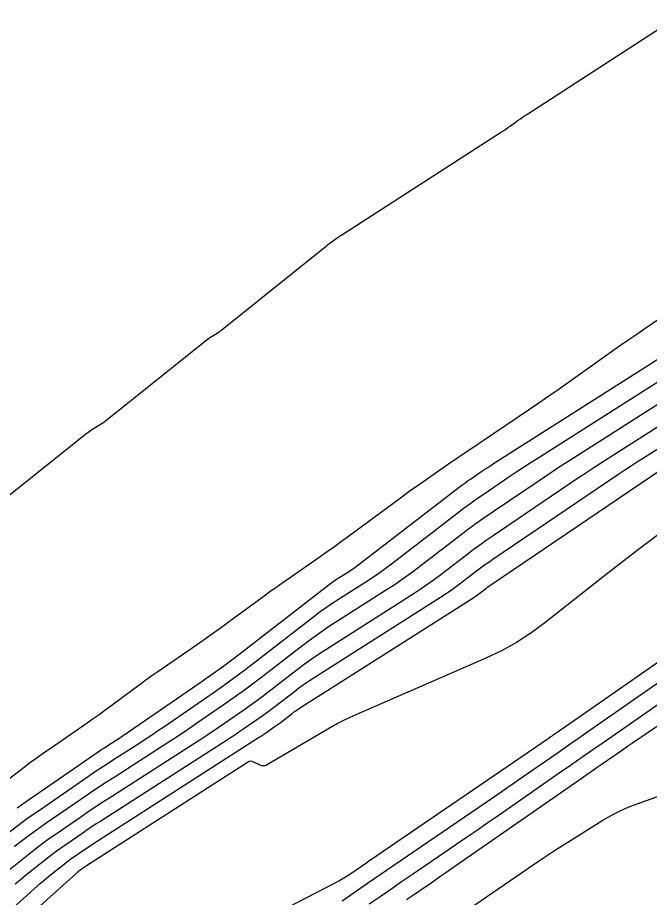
# Model space of a CAD drawing. Extents: x 1768942 to 1774819, y 723037 to 732099.
# Drawn here: x 1770796.8 to 1770857.2, y 726779 to 726863.2 of the extents above; entities that cross this region are included whole.
import ezdxf

# ---------------------------------------------------------------- set-up
doc = ezdxf.new("R2010")
doc.units = 0
doc.layers.add('R_Contours', color=7, linetype='Continuous')

msp = doc.modelspace()

# ---------------------------------------------------------------- linework, layer by layer
at = {"layer": 'R_Contours'}
for points in [[(1770794.03, 726815.963), (1770803.464, 726823.452), (1770803.604, 726823.559), (1770803.747, 726823.662), (1770803.893, 726823.761), (1770804.043, 726823.855), (1770804.647, 726824.223), (1770804.796, 726824.317), (1770804.942, 726824.416), (1770805.085, 726824.52), (1770805.225, 726824.628), (1770814.939, 726832.386), (1770815.052, 726832.473), (1770815.168, 726832.557), (1770815.287, 726832.637), (1770815.408, 726832.712), (1770815.899, 726833.007), (1770816.02, 726833.083), (1770816.138, 726833.163), (1770816.254, 726833.246), (1770816.367, 726833.334), (1770826.343, 726841.359), (1770826.454, 726841.446), (1770826.566, 726841.532), (1770826.679, 726841.617), (1770826.793, 726841.7), (1770827.252, 726842.03), (1770827.367, 726842.111), (1770827.483, 726842.191), (1770827.6, 726842.27), (1770827.718, 726842.347), (1770843.104, 726852.257), (1770843.307, 726852.39), (1770843.508, 726852.525), (1770843.708, 726852.663), (1770843.907, 726852.803), (1770844.696, 726853.369), (1770844.894, 726853.51), (1770845.094, 726853.647), (1770845.295, 726853.783), (1770845.498, 726853.916), (1770859.824, 726863.185)], [(1770796.757, 726787.58), (1770797.936, 726788.406), (1770804.59, 726792.985), (1770804.822, 726793.143), (1770805.056, 726793.3), (1770805.29, 726793.454), (1770805.526, 726793.607), (1770806.473, 726794.214), (1770806.709, 726794.367), (1770806.944, 726794.522), (1770807.177, 726794.679), (1770807.41, 726794.837), (1770814.042, 726799.411), (1770815.219, 726800.235), (1770816.384, 726801.074), (1770817.537, 726801.93), (1770818.679, 726802.801), (1770826.601, 726808.936), (1770826.833, 726809.112), (1770827.069, 726809.282), (1770827.309, 726809.447), (1770827.553, 726809.606), (1770828.536, 726810.231), (1770828.78, 726810.39), (1770829.02, 726810.555), (1770829.256, 726810.724), (1770829.489, 726810.9), (1770839.038, 726818.257), (1770839.304, 726818.458), (1770839.573, 726818.655), (1770839.844, 726818.848), (1770840.119, 726819.037), (1770841.223, 726819.784), (1770841.5, 726819.97), (1770841.778, 726820.154), (1770842.057, 726820.336), (1770842.338, 726820.516), (1770872.564, 726839.727)], [(1770794.848, 726789.528), (1770797.428, 726791.479), (1770798.04, 726791.936), (1770798.657, 726792.387), (1770799.278, 726792.831), (1770799.905, 726793.269), (1770803.447, 726795.713), (1770804.019, 726796.111), (1770804.587, 726796.514), (1770805.152, 726796.923), (1770805.713, 726797.336), (1770807.949, 726799), (1770808.51, 726799.414), (1770809.074, 726799.823), (1770809.642, 726800.226), (1770810.213, 726800.625), (1770813.996, 726803.241), (1770814.768, 726803.779), (1770815.536, 726804.322), (1770816.3, 726804.87), (1770817.06, 726805.424), (1770820.259, 726807.772), (1770820.936, 726808.265), (1770821.616, 726808.753), (1770822.299, 726809.237), (1770822.986, 726809.717), (1770825.739, 726811.625), (1770826.425, 726812.104), (1770827.108, 726812.589), (1770827.787, 726813.08), (1770828.462, 726813.575), (1770833.432, 726817.251), (1770833.958, 726817.637), (1770834.487, 726818.019), (1770835.019, 726818.398), (1770835.554, 726818.772), (1770837.698, 726820.263), (1770838.234, 726820.634), (1770838.773, 726821.004), (1770839.313, 726821.371), (1770839.854, 726821.735), (1770844.692, 726824.981), (1770845.677, 726825.647), (1770846.657, 726826.318), (1770847.634, 726826.996), (1770848.606, 726827.68), (1770853.626, 726831.236), (1770854.393, 726831.777), (1770855.162, 726832.314), (1770855.934, 726832.847), (1770856.708, 726833.376), (1770859.81, 726835.487)], [(1770795.85, 726785.167), (1770796.814, 726785.896), (1770797.791, 726786.607), (1770798.781, 726787.302), (1770803.575, 726790.6), (1770804.169, 726791.006), (1770804.766, 726791.406), (1770805.367, 726791.802), (1770805.97, 726792.192), (1770808.392, 726793.745), (1770808.995, 726794.136), (1770809.596, 726794.532), (1770810.193, 726794.933), (1770810.787, 726795.339), (1770815.504, 726798.592), (1770816.483, 726799.277), (1770817.452, 726799.975), (1770818.411, 726800.687), (1770819.36, 726801.411), (1770825.152, 726805.896), (1770825.747, 726806.346), (1770826.352, 726806.782), (1770826.967, 726807.204), (1770827.593, 726807.612), (1770830.113, 726809.216), (1770830.738, 726809.624), (1770831.353, 726810.045), (1770831.959, 726810.48), (1770832.556, 726810.929), (1770838.81, 726815.747), (1770839.429, 726816.217), (1770840.055, 726816.677), (1770840.688, 726817.127), (1770841.328, 726817.567), (1770843.903, 726819.31), (1770844.549, 726819.743), (1770845.197, 726820.172), (1770845.848, 726820.595), (1770846.503, 726821.015), (1770869.78, 726835.81)], [(1770796.483, 726783.865), (1770797.253, 726784.469), (1770798.033, 726785.059), (1770798.825, 726785.635), (1770799.626, 726786.197), (1770802.853, 726788.418), (1770803.662, 726788.97), (1770804.475, 726789.515), (1770805.293, 726790.053), (1770806.115, 726790.585), (1770810.654, 726793.497), (1770811.454, 726794.015), (1770812.249, 726794.539), (1770813.041, 726795.07), (1770813.827, 726795.608), (1770816.966, 726797.772), (1770817.746, 726798.319), (1770818.519, 726798.876), (1770819.284, 726799.443), (1770820.042, 726800.021), (1770823.836, 726802.96), (1770824.727, 726803.633), (1770825.633, 726804.286), (1770826.554, 726804.918), (1770827.489, 726805.528), (1770831.908, 726808.34), (1770832.806, 726808.926), (1770833.69, 726809.531), (1770834.56, 726810.156), (1770835.417, 726810.801), (1770838.816, 726813.42), (1770839.67, 726814.068), (1770840.535, 726814.702), (1770841.409, 726815.323), (1770842.292, 726815.931), (1770846.584, 726818.835), (1770847.597, 726819.516), (1770848.616, 726820.189), (1770849.639, 726820.855), (1770850.668, 726821.514), (1770866.996, 726831.892)], [(1770795.01, 726780.866), (1770798.067, 726783.309), (1770798.656, 726783.771), (1770799.253, 726784.223), (1770799.858, 726784.663), (1770800.471, 726785.093), (1770802.939, 726786.791), (1770803.557, 726787.213), (1770804.179, 726787.63), (1770804.805, 726788.042), (1770805.433, 726788.449), (1770813.717, 726793.762), (1770814.314, 726794.148), (1770814.908, 726794.54), (1770815.498, 726794.936), (1770816.085, 726795.338), (1770818.427, 726796.953), (1770819.01, 726797.361), (1770819.587, 726797.776), (1770820.158, 726798.2), (1770820.723, 726798.632), (1770823.555, 726800.825), (1770824.22, 726801.327), (1770824.896, 726801.814), (1770825.584, 726802.286), (1770826.282, 726802.741), (1770834.751, 726808.131), (1770835.402, 726808.555), (1770836.043, 726808.994), (1770836.673, 726809.447), (1770837.294, 726809.915), (1770839.758, 726811.813), (1770840.377, 726812.282), (1770841.004, 726812.742), (1770841.637, 726813.193), (1770842.278, 726813.633), (1770850.273, 726819.043), (1770851.149, 726819.632), (1770852.03, 726820.214), (1770852.915, 726820.79), (1770853.804, 726821.359), (1770864.923, 726828.426)], [(1770863.644, 726825.465), (1770856.571, 726820.97), (1770856.006, 726820.608), (1770855.443, 726820.241), (1770854.882, 726819.871), (1770854.325, 726819.497), (1770842.263, 726811.335), (1770841.866, 726811.062), (1770841.473, 726810.782), (1770841.084, 726810.497), (1770840.7, 726810.206), (1770839.172, 726809.028), (1770838.787, 726808.738), (1770838.395, 726808.457), (1770837.998, 726808.185), (1770837.594, 726807.922), (1770825.074, 726799.955), (1770824.613, 726799.654), (1770824.16, 726799.343), (1770823.714, 726799.021), (1770823.275, 726798.689), (1770821.405, 726797.242), (1770821.032, 726796.957), (1770820.655, 726796.677), (1770820.274, 726796.403), (1770819.889, 726796.133), (1770818.343, 726795.067), (1770817.955, 726794.802), (1770817.566, 726794.54), (1770817.174, 726794.282), (1770816.779, 726794.027), (1770804.752, 726786.312), (1770804.317, 726786.031), (1770803.884, 726785.745), (1770803.453, 726785.457), (1770803.025, 726785.165), (1770801.316, 726783.989), (1770800.892, 726783.691), (1770800.473, 726783.386), (1770800.06, 726783.074), (1770799.652, 726782.754), (1770797.535, 726781.062), (1770797.05, 726780.669), (1770796.571, 726780.269)], [(1770785.631, 726768.338), (1770799.002, 726780.361), (1770799.261, 726780.591), (1770799.524, 726780.817), (1770799.79, 726781.04), (1770800.06, 726781.258), (1770801.236, 726782.198), (1770801.463, 726782.376), (1770801.693, 726782.55), (1770801.925, 726782.719), (1770802.161, 726782.885), (1770803.111, 726783.538), (1770803.349, 726783.7), (1770803.588, 726783.861), (1770803.829, 726784.019), (1770804.071, 726784.176), (1770819.842, 726794.292), (1770820.033, 726794.416), (1770820.224, 726794.541), (1770820.413, 726794.668), (1770820.601, 726794.796), (1770821.351, 726795.314), (1770821.538, 726795.444), (1770821.723, 726795.578), (1770821.905, 726795.713), (1770822.087, 726795.852), (1770822.994, 726796.554), (1770823.207, 726796.715), (1770823.423, 726796.871), (1770823.643, 726797.022), (1770823.867, 726797.168), (1770840.437, 726807.713), (1770840.593, 726807.815), (1770840.748, 726807.92), (1770840.9, 726808.029), (1770841.049, 726808.142), (1770841.642, 726808.599), (1770841.791, 726808.712), (1770841.942, 726808.822), (1770842.094, 726808.931), (1770842.249, 726809.037), (1770858.377, 726819.95)], [(1770861.202, 726816.103), (1770857.077, 726812.975), (1770856.075, 726812.211), (1770855.076, 726811.443), (1770854.082, 726810.669), (1770853.091, 726809.891), (1770847.242, 726805.274), (1770845.911, 726804.29), (1770844.524, 726803.398), (1770843.082, 726802.598), (1770841.585, 726801.89), (1770829.153, 726796.485), (1770828.565, 726796.219), (1770827.986, 726795.936), (1770827.416, 726795.636), (1770826.854, 726795.319), (1770820.614, 726791.674), (1770820.465, 726791.608), (1770820.316, 726791.583), (1770820.164, 726791.598), (1770820.012, 726791.654), (1770819.399, 726791.959), (1770819.247, 726792.014), (1770819.097, 726792.027), (1770818.95, 726791.998), (1770818.804, 726791.927), (1770803.39, 726782.039), (1770803.341, 726782.008), (1770803.293, 726781.976), (1770803.245, 726781.944), (1770803.197, 726781.911), (1770803.006, 726781.78), (1770802.959, 726781.747), (1770802.912, 726781.713), (1770802.866, 726781.678), (1770802.821, 726781.643), (1770802.585, 726781.454), (1770802.531, 726781.41), (1770802.477, 726781.365), (1770802.425, 726781.32), (1770802.372, 726781.274), (1770798.004, 726777.346)], [(1770813.76, 726773.451), (1770827.193, 726780.415), (1770827.521, 726780.591), (1770827.844, 726780.778), (1770828.161, 726780.974), (1770828.472, 726781.179), (1770830.289, 726782.42), (1770830.321, 726782.442), (1770830.352, 726782.464), (1770830.414, 726782.507), (1770830.446, 726782.529), (1770830.477, 726782.55), (1770847.562, 726794.226), (1770847.683, 726794.309), (1770847.804, 726794.392), (1770847.925, 726794.475), (1770848.045, 726794.559), (1770848.527, 726794.894), (1770848.648, 726794.978), (1770848.768, 726795.062), (1770848.889, 726795.145), (1770849.009, 726795.229), (1770866.459, 726807.371)], [(1770871.013, 726804.186), (1770856.603, 726794.433), (1770856.117, 726794.102), (1770855.632, 726793.77), (1770855.148, 726793.437), (1770854.665, 726793.102), (1770852.735, 726791.759), (1770852.252, 726791.424), (1770851.77, 726791.088), (1770851.287, 726790.752), (1770850.805, 726790.417), (1770838.223, 726781.673), (1770837.755, 726781.349), (1770837.287, 726781.025), (1770836.818, 726780.703), (1770836.349, 726780.381), (1770834.47, 726779.097), (1770834, 726778.776)], [(1770861.537, 726801.925), (1770851.136, 726794.688), (1770850.452, 726794.213), (1770849.769, 726793.737), (1770849.085, 726793.262), (1770848.401, 726792.787), (1770845.666, 726790.886), (1770844.982, 726790.411), (1770844.297, 726789.938), (1770843.611, 726789.466), (1770842.924, 726788.996), (1770832.689, 726782.001), (1770832.082, 726781.585), (1770831.475, 726781.168), (1770830.87, 726780.75), (1770830.265, 726780.331), (1770827.848, 726778.651)], [(1770830.44, 726778.38), (1770831.472, 726779.096), (1770832.505, 726779.809), (1770833.539, 726780.52), (1770834.575, 726781.23), (1770838.721, 726784.063), (1770839.756, 726784.772), (1770840.791, 726785.484), (1770841.824, 726786.197), (1770842.855, 726786.912), (1770848.621, 726790.919), (1770849.695, 726791.666), (1770850.769, 726792.413), (1770851.843, 726793.16), (1770852.917, 726793.907), (1770857.212, 726796.895), (1770858.287, 726797.641)], [(1770837.279, 726776.074), (1770846.645, 726782.47), (1770847.401, 726782.98), (1770848.162, 726783.482), (1770848.928, 726783.977), (1770849.7, 726784.463), (1770852.799, 726786.39), (1770853.584, 726786.85), (1770854.39, 726787.266), (1770855.218, 726787.638), (1770856.066, 726787.966), (1770869.827, 726792.865)]]:
    msp.add_lwpolyline(points, dxfattribs=at)

doc.saveas('drawing.dxf')
